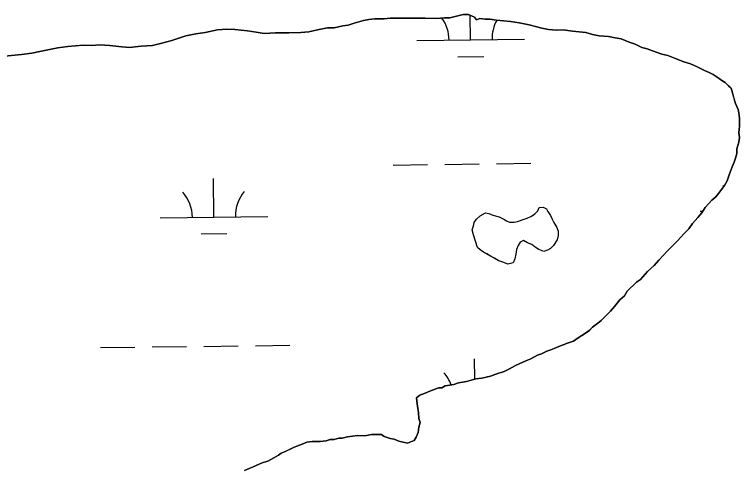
# Model space of a CAD drawing. Extents: x 3704301 to 3742427, y 506229 to 532009.
# Drawn here: x 3739139 to 3739813, y 528290 to 528714 of the extents above; entities that cross this region are included whole.
import ezdxf

# ---------------------------------------------------------------- set-up
doc = ezdxf.new("R2010")
doc.units = 0
doc.layers.add('V-TOPO-SHOR', color=7, linetype='Continuous')
doc.layers.add('V-WETL-SWMP', color=7, linetype='Continuous')

msp = doc.modelspace()

# ---------------------------------------------------------------- linework, layer by layer
at = {"layer": 'V-TOPO-SHOR'}
for points in [[(3739130.39, 528675.77), (3739145.84, 528677.09), (3739155.73, 528678.37), (3739170.56, 528681.54), (3739179.83, 528683.44), (3739189.1, 528684.73), (3739203.32, 528686.04), (3739211.37, 528685.46), (3739218.79, 528686.11), (3739228.06, 528685.54), (3739233.64, 528684.95), (3739239.21, 528684.36), (3739246.63, 528683.78), (3739251.58, 528684.42), (3739257.14, 528685.07), (3739267.65, 528685.74), (3739276.3, 528687.64), (3739285.57, 528690.16), (3739298.53, 528694.56), (3739307.8, 528696.46), (3739316.46, 528697.74), (3739328.19, 528700.27), (3739336.85, 528700.93), (3739344.27, 528700.35), (3739356.03, 528699.18), (3739364.08, 528697.98), (3739371.51, 528696.78), (3739382.02, 528697.45), (3739387.59, 528697.48), (3739394.39, 528697.51), (3739405.52, 528697.57), (3739412.94, 528698.22), (3739420.98, 528700.12), (3739430.24, 528702.02), (3739436.43, 528702.05), (3739444.46, 528703.95), (3739449.41, 528704.59), (3739454.96, 528706.48), (3739463.61, 528708.99), (3739468.55, 528709.64), (3739474.12, 528710.28), (3739482.77, 528710.33), (3739488.34, 528710.97), (3739494.52, 528711.01), (3739506.28, 528711.07), (3739513.7, 528711.1), (3739521.12, 528711.14), (3739531.64, 528710.57), (3739539.06, 528711.23), (3739544.01, 528711.26), (3739551.42, 528713.15), (3739556.36, 528714.41), (3739561.31, 528714.44), (3739566.89, 528711.99), (3739568.76, 528709.52), (3739571.84, 528710.78), (3739576.79, 528710.18), (3739581.12, 528710.2), (3739587.31, 528709), (3739600.31, 528707.83), (3739608.36, 528706.63), (3739617.64, 528704.82), (3739629.41, 528701.79), (3739635.6, 528700.58), (3739643.03, 528700), (3739649.21, 528700.03), (3739657.88, 528698.84), (3739670.25, 528697.66), (3739676.45, 528695.84), (3739682.64, 528694.63), (3739691.3, 528694.06), (3739697.5, 528692.85), (3739703.07, 528691.64), (3739710.5, 528688.59), (3739716.08, 528686.76), (3739722.28, 528683.7), (3739727.24, 528682.49)], [(3739727.24, 528682.49), (3739732.2, 528680.66), (3739740.87, 528677.61), (3739746.44, 528676.4), (3739752.64, 528673.96), (3739761.32, 528670.29), (3739767.51, 528668.46), (3739773.09, 528666.02), (3739780.53, 528662.34), (3739784.87, 528660.51), (3739788.59, 528658.68), (3739794.18, 528654.99), (3739796.66, 528653.15), (3739799.76, 528651.31), (3739802.87, 528648.23), (3739805.35, 528645.77), (3739806.62, 528641.45), (3739807.88, 528636.5), (3739809.14, 528631.56), (3739811.64, 528626.01), (3739812.28, 528622.92), (3739812.92, 528617.97), (3739812.93, 528614.88), (3739812.96, 528610.55), (3739812.37, 528604.36), (3739813.01, 528600.04), (3739812.41, 528595.7), (3739810.59, 528589.51), (3739810.61, 528585.18), (3739809.39, 528580.84), (3739808.18, 528577.12), (3739806.34, 528572.79), (3739803.29, 528565.35), (3739801.46, 528559.78), (3739799.01, 528555.43), (3739793.48, 528547.98), (3739791.02, 528544.88), (3739787.33, 528541.77), (3739781.17, 528534.93), (3739778.11, 528529.97), (3739774.42, 528525.62), (3739769.5, 528520.03), (3739765.81, 528515.06), (3739761.5, 528510.71), (3739755.35, 528503.88), (3739751.04, 528499.52), (3739746.12, 528494.55), (3739738.12, 528485.85), (3739733.82, 528480.88), (3739727.66, 528475.28), (3739720.9, 528467.83), (3739717.2, 528465.33), (3739708.58, 528457.25), (3739706.13, 528452.91), (3739701.81, 528449.17), (3739696.9, 528442.96), (3739693.21, 528438.61), (3739689.52, 528434.89), (3739684.59, 528429.91), (3739681.51, 528427.42), (3739676.58, 528423.69), (3739673.5, 528420.58), (3739669.81, 528418.09), (3739663.03, 528413.72), (3739658.71, 528410.61), (3739653.15, 528408.72), (3739645.13, 528405.59), (3739640.81, 528403.71), (3739637.72, 528402.46), (3739634.02, 528401.2), (3739629.08, 528398.71), (3739625.38, 528397.45), (3739619.21, 528394.33), (3739616.12, 528393.07), (3739611.8, 528391.2), (3739605.01, 528388.07), (3739599.46, 528384.95), (3739594.53, 528382.45), (3739586.5, 528379.94), (3739581.56, 528378.06), (3739573.53, 528376.16), (3739567.96, 528375.51), (3739563.64, 528374.26), (3739559.32, 528372.99), (3739551.9, 528371.72), (3739547.58, 528370.46), (3739543.87, 528369.82), (3739539.54, 528369.18), (3739536.46, 528367.31), (3739533.37, 528367.3), (3739530.28, 528366.04), (3739525.34, 528364.16), (3739521.02, 528362.29), (3739516.08, 528360.41), (3739513, 528357.92), (3739513.65, 528352.35), (3739514.29, 528348.03), (3739514.93, 528344.32), (3739514.96, 528338.75), (3739516.21, 528335.05), (3739515, 528330.71)], [(3739565.81, 528509.57), (3739564.78, 528514.27), (3739565.77, 528517.98), (3739566.43, 528521.01), (3739568.77, 528524.05), (3739572.12, 528527.09), (3739577.15, 528529.81), (3739580.18, 528529.49), (3739583.89, 528527.83), (3739589.62, 528526.17), (3739594, 528524.18), (3739596.7, 528522.51), (3739599.4, 528521.18), (3739603.77, 528521.2), (3739606.8, 528521.89), (3739612.84, 528523.94), (3739615.86, 528524.96), (3739619.89, 528527), (3739622.91, 528529.03), (3739625.59, 528531.74), (3739626.92, 528534.77), (3739630.62, 528535.13), (3739633.65, 528533.8), (3739635.01, 528531.11), (3739637.38, 528527.42), (3739639.08, 528524.07), (3739640.44, 528521.05), (3739643.16, 528516.35), (3739644.52, 528512.99), (3739644.54, 528508.96), (3739643.55, 528504.92), (3739640.21, 528499.51), (3739637.54, 528496.81), (3739634.52, 528495.11), (3739631.16, 528494.08), (3739626.44, 528495.74), (3739623.06, 528498.08), (3739620.03, 528500.42), (3739615.98, 528502.08), (3739612.27, 528504.08), (3739609.25, 528502.72), (3739607.24, 528499.68), (3739605.92, 528495.98), (3739605.27, 528491.6), (3739604.28, 528487.22), (3739602.62, 528483.51), (3739597.91, 528482.14), (3739594.21, 528483.81), (3739589.49, 528485.46), (3739585.44, 528487.8), (3739582.4, 528489.47), (3739578.35, 528491.8), (3739575.32, 528493.47), (3739571.94, 528495.47), (3739569.58, 528497.81), (3739565.81, 528509.57)], [(3739515, 528330.71), (3739514.4, 528325.76), (3739512.57, 528321.42), (3739510.73, 528318.32), (3739507.64, 528317.07), (3739504.56, 528315.82), (3739496.51, 528317.63), (3739492.17, 528319.46), (3739488.45, 528320.06), (3739482.88, 528321.89), (3739480.39, 528323.73), (3739471.12, 528323.69), (3739464.94, 528322.42), (3739458.13, 528323), (3739448.86, 528321.72), (3739443.92, 528320.46), (3739440.82, 528320.44), (3739436.5, 528319.18), (3739432.79, 528319.16), (3739429.08, 528317.91), (3739423.52, 528317.26), (3739419.81, 528317.24), (3739416.1, 528317.23), (3739411.15, 528316.58), (3739406.83, 528314.7), (3739401.89, 528312.82), (3739398.81, 528311.57), (3739394.49, 528309.69), (3739390.17, 528307.82), (3739387.08, 528306.56), (3739384.62, 528304.69), (3739380.3, 528302.2), (3739374.75, 528299.08), (3739370.43, 528297.82), (3739367.34, 528296.57), (3739360.55, 528293.44), (3739357.46, 528292.19), (3739353.15, 528290.31)]]:
    msp.add_lwpolyline(points, dxfattribs=at)
at = {"layer": 'V-WETL-SWMP'}
for p, q in [((3739463.61, 528708.99), (3739454.96, 528706.48)), ((3739468.55, 528709.64), (3739463.61, 528708.99)), ((3739474.12, 528710.28), (3739468.55, 528709.64)), ((3739482.78, 528710.33), (3739474.12, 528710.28)), ((3739488.34, 528710.97), (3739482.78, 528710.33)), ((3739494.53, 528711.01), (3739488.34, 528710.97)), ((3739521.12, 528711.14), (3739494.53, 528711.01)), ((3739531.64, 528710.57), (3739521.12, 528711.14)), ((3739539.06, 528711.23), (3739531.64, 528710.57)), ((3739544.01, 528711.26), (3739539.06, 528711.23)), ((3739556.36, 528714.41), (3739544.01, 528711.26)), ((3739561.31, 528714.44), (3739556.36, 528714.41)), ((3739566.89, 528711.99), (3739561.31, 528714.44)), ((3739563.16, 528690.76), (3739562.88, 528713.75)), ((3739568.76, 528709.52), (3739566.89, 528711.99)), ((3739571.84, 528710.78), (3739568.76, 528709.52)), ((3739576.79, 528710.18), (3739571.84, 528710.78)), ((3739581.12, 528710.21), (3739576.79, 528710.18)), ((3739587.31, 528709), (3739581.12, 528710.21)), ((3739600.31, 528707.83), (3739587.31, 528709)), ((3739608.36, 528706.63), (3739600.31, 528707.83)), ((3739430.24, 528702.02), (3739420.97, 528700.12)), ((3739436.43, 528702.05), (3739430.24, 528702.02)), ((3739444.46, 528703.95), (3739436.43, 528702.05)), ((3739449.4, 528704.59), (3739444.46, 528703.95)), ((3739454.96, 528706.48), (3739449.4, 528704.59)), ((3739617.64, 528704.82), (3739608.36, 528706.63)), ((3739629.41, 528701.79), (3739617.64, 528704.82)), ((3739635.6, 528700.58), (3739629.41, 528701.79)), ((3739298.53, 528694.56), (3739285.57, 528690.16)), ((3739307.8, 528696.46), (3739298.53, 528694.56)), ((3739316.46, 528697.74), (3739307.8, 528696.46)), ((3739328.19, 528700.27), (3739316.46, 528697.74)), ((3739336.85, 528700.93), (3739328.19, 528700.27)), ((3739344.27, 528700.35), (3739336.85, 528700.93)), ((3739356.03, 528699.18), (3739344.27, 528700.35)), ((3739364.08, 528697.98), (3739356.03, 528699.18)), ((3739371.51, 528696.78), (3739364.08, 528697.98)), ((3739382.02, 528697.45), (3739371.51, 528696.78)), ((3739405.52, 528697.57), (3739382.02, 528697.45)), ((3739412.94, 528698.22), (3739405.52, 528697.57)), ((3739420.97, 528700.12), (3739412.94, 528698.22)), ((3739643.03, 528700), (3739635.6, 528700.58)), ((3739649.21, 528700.03), (3739643.03, 528700)), ((3739657.88, 528698.84), (3739649.21, 528700.03)), ((3739670.25, 528697.66), (3739657.88, 528698.84)), ((3739676.45, 528695.84), (3739670.25, 528697.66)), ((3739682.64, 528694.63), (3739676.45, 528695.84)), ((3739691.3, 528694.06), (3739682.64, 528694.63)), ((3739276.3, 528687.64), (3739267.65, 528685.74)), ((3739285.57, 528690.16), (3739276.3, 528687.64)), ((3739513.16, 528690.15), (3739613.16, 528691.37)), ((3739697.5, 528692.85), (3739691.3, 528694.06)), ((3739703.07, 528691.64), (3739697.5, 528692.85)), ((3739710.51, 528688.59), (3739703.07, 528691.64)), ((3739716.08, 528686.76), (3739710.51, 528688.59)), ((3739170.56, 528681.54), (3739155.73, 528678.37)), ((3739179.83, 528683.44), (3739170.56, 528681.54)), ((3739189.1, 528684.73), (3739179.83, 528683.44)), ((3739203.32, 528686.04), (3739189.1, 528684.73)), ((3739211.37, 528685.46), (3739203.32, 528686.04)), ((3739218.79, 528686.11), (3739211.37, 528685.46)), ((3739228.07, 528685.54), (3739218.79, 528686.11)), ((3739239.21, 528684.36), (3739228.07, 528685.54)), ((3739246.63, 528683.78), (3739239.21, 528684.36)), ((3739251.58, 528684.42), (3739246.63, 528683.78)), ((3739257.14, 528685.07), (3739251.58, 528684.42)), ((3739267.65, 528685.74), (3739257.14, 528685.07)), ((3739722.28, 528683.7), (3739716.08, 528686.76)), ((3739727.24, 528682.49), (3739722.28, 528683.7)), ((3739732.19, 528680.66), (3739727.24, 528682.49)), ((3739145.84, 528677.09), (3739130.39, 528675.77)), ((3739155.73, 528678.37), (3739145.84, 528677.09)), ((3739551.35, 528675.19), (3739575.35, 528675.48)), ((3739740.87, 528677.61), (3739732.19, 528680.66)), ((3739746.44, 528676.4), (3739740.87, 528677.61)), ((3739752.64, 528673.96), (3739746.44, 528676.4)), ((3739761.32, 528670.29), (3739752.64, 528673.96)), ((3739767.51, 528668.46), (3739761.32, 528670.29)), ((3739773.09, 528666.02), (3739767.51, 528668.46)), ((3739780.53, 528662.34), (3739773.09, 528666.02)), ((3739784.87, 528660.51), (3739780.53, 528662.34)), ((3739788.59, 528658.67), (3739784.87, 528660.51)), ((3739794.18, 528654.99), (3739788.59, 528658.67)), ((3739796.66, 528653.15), (3739794.18, 528654.99)), ((3739799.76, 528651.31), (3739796.66, 528653.15)), ((3739805.36, 528645.77), (3739799.76, 528651.31)), ((3739806.62, 528641.45), (3739805.36, 528645.77)), ((3739809.14, 528631.56), (3739806.62, 528641.45)), ((3739811.64, 528626.01), (3739809.14, 528631.56)), ((3739812.28, 528622.92), (3739811.64, 528626.01)), ((3739812.92, 528617.97), (3739812.28, 528622.92)), ((3739812.96, 528610.55), (3739812.92, 528617.97)), ((3739812.37, 528604.36), (3739812.96, 528610.55)), ((3739813.01, 528600.04), (3739812.37, 528604.36)), ((3739812.41, 528595.7), (3739813.01, 528600.04)), ((3739810.59, 528589.51), (3739812.41, 528595.7)), ((3739810.61, 528585.18), (3739810.59, 528589.51)), ((3739808.18, 528577.13), (3739809.39, 528580.84)), ((3739809.39, 528580.84), (3739810.61, 528585.18)), ((3739491.17, 528574.44), (3739523.17, 528574.83)), ((3739539.17, 528575.03), (3739571.16, 528575.42)), ((3739587.16, 528575.62), (3739619.16, 528576.01)), ((3739806.34, 528572.79), (3739808.18, 528577.13)), ((3739803.29, 528565.35), (3739806.34, 528572.79)), ((3739324.68, 528525.97), (3739324.24, 528561.97)), ((3739799.01, 528555.43), (3739801.46, 528559.77)), ((3739801.46, 528559.77), (3739803.29, 528565.35)), ((3739793.48, 528547.98), (3739799.01, 528555.43)), ((3739791.02, 528544.88), (3739793.48, 528547.98)), ((3739781.17, 528534.93), (3739787.32, 528541.77)), ((3739787.32, 528541.77), (3739791.02, 528544.88)), ((3739625.59, 528531.74), (3739626.92, 528534.77)), ((3739626.92, 528534.77), (3739630.62, 528535.13)), ((3739630.62, 528535.13), (3739633.65, 528533.8)), ((3739633.65, 528533.8), (3739635.01, 528531.11)), ((3739778.11, 528529.97), (3739781.17, 528534.93)), ((3739274.69, 528525.36), (3739374.68, 528526.59)), ((3739568.77, 528524.05), (3739572.12, 528527.09)), ((3739572.12, 528527.09), (3739577.15, 528529.81)), ((3739577.15, 528529.81), (3739580.18, 528529.49)), ((3739580.18, 528529.49), (3739583.89, 528527.83)), ((3739583.89, 528527.83), (3739589.62, 528526.17)), ((3739589.62, 528526.17), (3739594, 528524.18)), ((3739615.86, 528524.96), (3739619.89, 528527)), ((3739619.89, 528527), (3739622.91, 528529.03)), ((3739622.91, 528529.03), (3739625.59, 528531.74)), ((3739635.01, 528531.11), (3739637.38, 528527.42)), ((3739637.38, 528527.42), (3739639.08, 528524.07)), ((3739774.42, 528525.62), (3739778.11, 528529.97)), ((3739776.56, 528531.5), (3739779.07, 528531.53)), ((3739565.77, 528517.98), (3739566.43, 528521.01)), ((3739566.43, 528521.01), (3739568.77, 528524.05)), ((3739594, 528524.18), (3739596.7, 528522.51)), ((3739596.7, 528522.51), (3739599.4, 528521.18)), ((3739599.4, 528521.18), (3739603.77, 528521.2)), ((3739603.77, 528521.2), (3739606.8, 528521.89)), ((3739606.8, 528521.89), (3739615.86, 528524.96)), ((3739639.08, 528524.07), (3739640.44, 528521.05)), ((3739640.44, 528521.05), (3739643.16, 528516.35)), ((3739765.81, 528515.06), (3739769.5, 528520.03)), ((3739769.5, 528520.03), (3739774.42, 528525.62)), ((3739564.78, 528514.27), (3739565.77, 528517.98)), ((3739565.82, 528509.57), (3739564.78, 528514.27)), ((3739643.16, 528516.35), (3739644.52, 528512.99)), ((3739644.52, 528512.99), (3739644.54, 528508.96)), ((3739761.5, 528510.71), (3739765.81, 528515.06)), ((3739312.87, 528510.4), (3739336.87, 528510.69)), ((3739569.58, 528497.81), (3739565.82, 528509.57)), ((3739644.54, 528508.96), (3739643.55, 528504.91)), ((3739755.35, 528503.87), (3739761.5, 528510.71)), ((3739607.25, 528499.69), (3739605.92, 528495.98)), ((3739609.25, 528502.72), (3739607.25, 528499.69)), ((3739612.27, 528504.08), (3739609.25, 528502.72)), ((3739615.98, 528502.08), (3739612.27, 528504.08)), ((3739620.03, 528500.42), (3739615.98, 528502.08)), ((3739623.06, 528498.08), (3739620.03, 528500.42)), ((3739640.21, 528499.51), (3739637.54, 528496.81)), ((3739643.55, 528504.91), (3739640.21, 528499.51)), ((3739746.12, 528494.55), (3739755.35, 528503.87)), ((3739571.94, 528495.47), (3739569.58, 528497.81)), ((3739575.32, 528493.47), (3739571.94, 528495.47)), ((3739589.49, 528485.47), (3739575.32, 528493.47)), ((3739605.92, 528495.98), (3739605.27, 528491.6)), ((3739626.44, 528495.74), (3739623.06, 528498.08)), ((3739631.16, 528494.09), (3739626.44, 528495.74)), ((3739634.52, 528495.11), (3739631.16, 528494.09)), ((3739637.54, 528496.81), (3739634.52, 528495.11)), ((3739738.12, 528485.85), (3739746.12, 528494.55)), ((3739604.28, 528487.22), (3739602.62, 528483.51)), ((3739605.27, 528491.6), (3739604.28, 528487.22)), ((3739733.82, 528480.88), (3739738.12, 528485.85)), ((3739594.21, 528483.81), (3739589.49, 528485.47)), ((3739597.91, 528482.14), (3739594.21, 528483.81)), ((3739602.62, 528483.51), (3739597.91, 528482.14)), ((3739727.66, 528475.28), (3739733.82, 528480.88)), ((3739720.9, 528467.83), (3739727.66, 528475.28)), ((3739708.58, 528457.25), (3739717.2, 528465.33)), ((3739717.2, 528465.33), (3739720.9, 528467.83)), ((3739701.81, 528449.17), (3739706.13, 528452.91)), ((3739706.13, 528452.91), (3739708.58, 528457.25)), ((3739696.9, 528442.96), (3739701.81, 528449.17)), ((3739684.59, 528429.91), (3739693.21, 528438.61)), ((3739693.21, 528438.61), (3739696.9, 528442.96)), ((3739676.58, 528423.69), (3739681.51, 528427.42)), ((3739681.51, 528427.42), (3739684.59, 528429.91)), ((3739669.81, 528418.09), (3739673.51, 528420.58)), ((3739673.51, 528420.58), (3739676.58, 528423.69)), ((3739658.71, 528410.61), (3739663.03, 528413.72)), ((3739663.03, 528413.72), (3739669.81, 528418.09)), ((3739219.32, 528404.61), (3739251.31, 528405)), ((3739267.31, 528405.19), (3739299.31, 528405.58)), ((3739315.31, 528405.78), (3739347.31, 528406.17)), ((3739363.3, 528406.37), (3739395.3, 528406.76)), ((3739640.81, 528403.71), (3739645.13, 528405.59)), ((3739645.13, 528405.59), (3739653.15, 528408.72)), ((3739653.15, 528408.72), (3739658.71, 528410.61)), ((3739625.38, 528397.45), (3739629.08, 528398.71)), ((3739629.08, 528398.71), (3739634.02, 528401.21)), ((3739634.02, 528401.21), (3739637.72, 528402.46)), ((3739637.72, 528402.46), (3739640.81, 528403.71)), ((3739567.02, 528375.24), (3739566.79, 528394.11)), ((3739605.01, 528388.07), (3739611.8, 528391.2)), ((3739611.8, 528391.2), (3739616.12, 528393.07)), ((3739616.12, 528393.07), (3739619.21, 528394.33)), ((3739619.21, 528394.33), (3739625.38, 528397.45)), ((3739594.53, 528382.45), (3739599.46, 528384.95)), ((3739599.46, 528384.95), (3739605.01, 528388.07)), ((3739573.53, 528376.16), (3739581.56, 528378.06)), ((3739581.56, 528378.06), (3739586.5, 528379.94)), ((3739586.5, 528379.94), (3739594.53, 528382.45)), ((3739547.58, 528370.46), (3739551.9, 528371.72)), ((3739551.9, 528371.72), (3739559.32, 528372.99)), ((3739559.32, 528372.99), (3739567.96, 528375.51)), ((3739567.96, 528375.51), (3739573.53, 528376.16)), ((3739525.34, 528364.16), (3739530.28, 528366.05)), ((3739530.28, 528366.05), (3739533.37, 528367.3)), ((3739533.37, 528367.3), (3739536.46, 528367.31)), ((3739536.46, 528367.31), (3739539.54, 528369.18)), ((3739539.54, 528369.18), (3739543.87, 528369.82)), ((3739543.87, 528369.82), (3739547.58, 528370.46)), ((3739513, 528357.92), (3739516.08, 528360.41)), ((3739513.65, 528352.35), (3739513, 528357.92)), ((3739516.08, 528360.41), (3739521.02, 528362.29)), ((3739521.02, 528362.29), (3739525.34, 528364.16)), ((3739514.29, 528348.03), (3739513.65, 528352.35)), ((3739514.93, 528344.32), (3739514.29, 528348.03)), ((3739514.96, 528338.75), (3739514.93, 528344.32)), ((3739516.21, 528335.05), (3739514.96, 528338.75)), ((3739514.4, 528325.76), (3739515, 528330.71)), ((3739515, 528330.71), (3739516.21, 528335.05)), ((3739512.57, 528321.42), (3739514.4, 528325.76)), ((3739411.15, 528316.58), (3739416.1, 528317.23)), ((3739416.1, 528317.23), (3739423.52, 528317.26)), ((3739423.52, 528317.26), (3739429.08, 528317.91)), ((3739429.08, 528317.91), (3739432.79, 528319.16)), ((3739432.79, 528319.16), (3739436.5, 528319.18)), ((3739436.5, 528319.18), (3739440.82, 528320.44)), ((3739440.82, 528320.44), (3739443.92, 528320.46)), ((3739443.92, 528320.46), (3739448.86, 528321.72)), ((3739448.86, 528321.72), (3739458.13, 528323)), ((3739458.13, 528323), (3739464.94, 528322.42)), ((3739464.94, 528322.42), (3739471.12, 528323.69)), ((3739471.12, 528323.69), (3739480.39, 528323.73)), ((3739480.39, 528323.73), (3739482.88, 528321.89)), ((3739482.88, 528321.89), (3739488.45, 528320.06)), ((3739488.45, 528320.06), (3739492.17, 528319.46)), ((3739492.17, 528319.46), (3739496.51, 528317.63)), ((3739496.51, 528317.63), (3739504.56, 528315.81)), ((3739504.56, 528315.81), (3739510.73, 528318.32)), ((3739510.73, 528318.32), (3739512.57, 528321.42)), ((3739390.17, 528307.82), (3739398.81, 528311.57)), ((3739398.81, 528311.57), (3739401.89, 528312.82)), ((3739401.89, 528312.82), (3739406.83, 528314.7)), ((3739406.83, 528314.7), (3739411.15, 528316.58)), ((3739380.3, 528302.2), (3739384.62, 528304.7)), ((3739384.62, 528304.7), (3739387.08, 528306.56)), ((3739387.08, 528306.56), (3739390.17, 528307.82)), ((3739367.34, 528296.57), (3739370.43, 528297.82)), ((3739370.43, 528297.82), (3739374.75, 528299.08)), ((3739374.75, 528299.08), (3739380.3, 528302.2)), ((3739353.14, 528290.31), (3739357.46, 528292.19)), ((3739357.46, 528292.19), (3739360.55, 528293.44)), ((3739360.55, 528293.44), (3739367.34, 528296.57))]:
    msp.add_line(p, q, dxfattribs=at)
for centre, start, end in [((3739507.92, 528690.56), 359.9282, 35.46948), ((3739618.39, 528691.91), 151.04166, 181.47186), ((3739771.31, 528531.91), 39.93137, 41.47186), ((3739269.44, 528525.77), 359.9282, 41.47186), ((3739379.92, 528527.12), 139.9282, 181.47186), ((3739511.98, 528357.91), 20.11321, 41.47186)]:
    msp.add_arc(centre, 35.25, start, end, dxfattribs=at)

doc.saveas('drawing.dxf')
